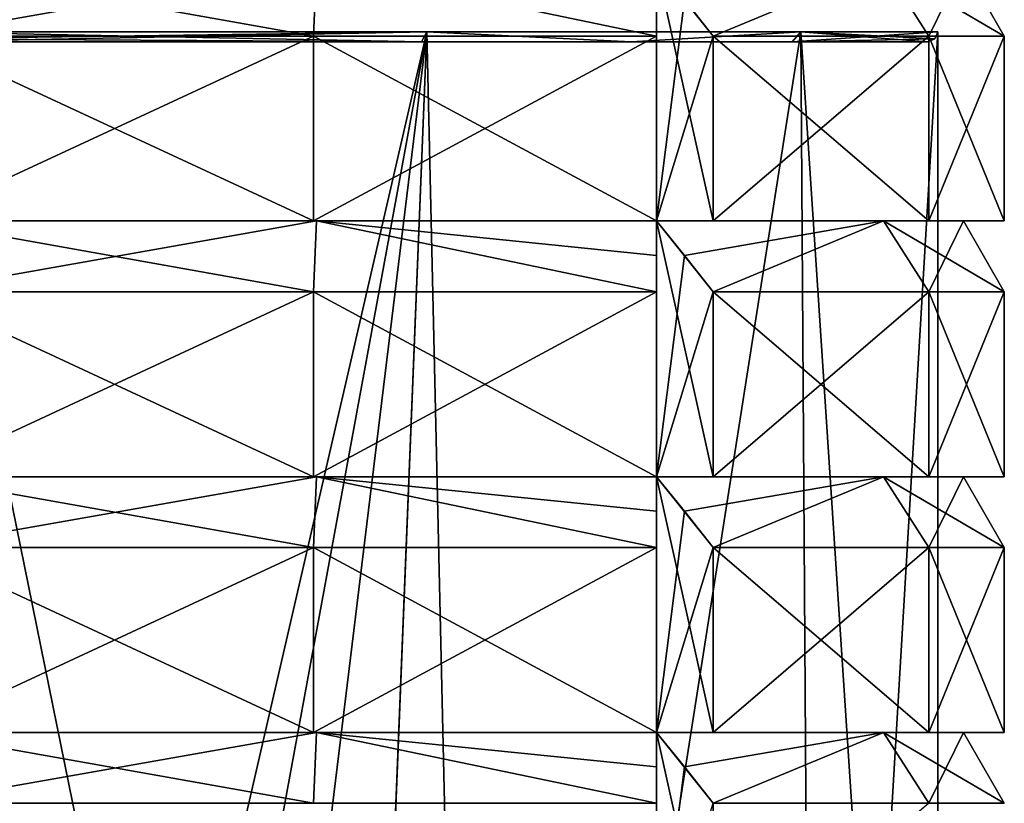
# Model space of a CAD drawing. Header units: millimetres. Extents: x -52 to 107, y -6 to 112.
# Tile 346 of 354: x 54 to 73, y 88 to 104. Entities that reach past the tile are written whole.
import ezdxf

# ---------------------------------------------------------------- set-up
doc = ezdxf.new("R2010")
doc.units = ezdxf.units.MM
doc.header["$LTSCALE"] = 65.185185
for name, color, linetype in [('1115', 7, 'CONTINUOUS'), ('1116', 7, 'CONTINUOUS'), ('1117', 7, 'CONTINUOUS'), ('2326', 7, 'CONTINUOUS'), ('2349', 7, 'CONTINUOUS'), ('2350', 7, 'CONTINUOUS'), ('2351', 7, 'CONTINUOUS'), ('3035', 7, 'CONTINUOUS'), ('3036', 7, 'CONTINUOUS'), ('3037', 7, 'CONTINUOUS'), ('3043', 7, 'CONTINUOUS'), ('3044', 7, 'CONTINUOUS'), ('3045', 7, 'CONTINUOUS'), ('3050', 7, 'CONTINUOUS'), ('3051', 7, 'CONTINUOUS'), ('3052', 7, 'CONTINUOUS'), ('3056', 7, 'CONTINUOUS'), ('3057', 7, 'CONTINUOUS'), ('3058', 7, 'CONTINUOUS'), ('3059', 7, 'CONTINUOUS'), ('3064', 7, 'CONTINUOUS'), ('3065', 7, 'CONTINUOUS'), ('3066', 7, 'CONTINUOUS'), ('3132', 7, 'CONTINUOUS'), ('3133', 7, 'CONTINUOUS'), ('3135', 7, 'CONTINUOUS'), ('3136', 7, 'CONTINUOUS'), ('3139', 7, 'CONTINUOUS'), ('3140', 7, 'CONTINUOUS'), ('3142', 7, 'CONTINUOUS'), ('3143', 7, 'CONTINUOUS'), ('3146', 7, 'CONTINUOUS'), ('3147', 7, 'CONTINUOUS'), ('3149', 7, 'CONTINUOUS'), ('3150', 7, 'CONTINUOUS'), ('3152', 7, 'CONTINUOUS'), ('3153', 7, 'CONTINUOUS'), ('3154', 7, 'CONTINUOUS'), ('3155', 7, 'CONTINUOUS'), ('3158', 7, 'CONTINUOUS'), ('3159', 7, 'CONTINUOUS'), ('3160', 7, 'CONTINUOUS'), ('3161', 7, 'CONTINUOUS'), ('3176', 7, 'CONTINUOUS'), ('3177', 7, 'CONTINUOUS'), ('3178', 7, 'CONTINUOUS'), ('3179', 7, 'CONTINUOUS'), ('3182', 7, 'CONTINUOUS'), ('3183', 7, 'CONTINUOUS'), ('3184', 7, 'CONTINUOUS'), ('3185', 7, 'CONTINUOUS'), ('3242', 7, 'CONTINUOUS'), ('3243', 7, 'CONTINUOUS'), ('469', 7, 'CONTINUOUS'), ('471', 7, 'CONTINUOUS'), ('472', 7, 'CONTINUOUS'), ('518', 7, 'CONTINUOUS'), ('522', 7, 'CONTINUOUS'), ('523', 7, 'CONTINUOUS'), ('524', 7, 'CONTINUOUS'), ('527', 7, 'CONTINUOUS'), ('531', 7, 'CONTINUOUS'), ('532', 7, 'CONTINUOUS'), ('533', 7, 'CONTINUOUS'), ('536', 7, 'CONTINUOUS'), ('540', 7, 'CONTINUOUS'), ('541', 7, 'CONTINUOUS'), ('542', 7, 'CONTINUOUS')]:
    doc.layers.add(name, color=color, linetype=linetype)

msp = doc.modelspace()

# ---------------------------------------------------------------- linework, layer by layer
at = {"layer": '1115', "color": 7, "linetype": 'CONTINUOUS', "true_color": 0xe0f2ff}
for points in [[(52, 104.751, 44.5), (52, 103.365, 45.3), (59.787, 103.365, 43.826), (52, 104.751, 44.5)], [(52, 104.751, 44.5), (59.787, 103.365, 43.826), (59.845, 104.751, 42.94), (52, 104.751, 44.5)], [(59.787, 103.365, 43.826), (66.495, 103.365, 39.607), (59.845, 104.751, 42.94), (59.787, 103.365, 43.826)], [(59.845, 104.751, 42.94), (66.495, 103.365, 39.607), (66.495, 104.077, 39.041), (59.845, 104.751, 42.94)]]:
    msp.add_3dface(points, dxfattribs=at)
at = {"layer": '1116', "color": 7, "linetype": 'CONTINUOUS', "true_color": 0xe0f2ff}
for points in [[(72.5, 104.751, 24), (73.3, 103.366, 24), (73.3, 103.366, -24), (72.5, 104.751, 24)], [(72.5, 104.751, -24), (72.5, 104.751, 24), (73.3, 103.366, -24), (72.5, 104.751, -24)]]:
    msp.add_3dface(points, dxfattribs=at)
at = {"layer": '1117', "color": 7, "linetype": 'CONTINUOUS', "true_color": 0xe0f2ff}
for points in [[(70.939, 104.751, -31.845), (67.606, 103.366, -38.496), (67.041, 104.077, -38.496), (70.939, 104.751, -31.845)], [(71.825, 103.366, -31.787), (67.606, 103.366, -38.496), (70.939, 104.751, -31.845), (71.825, 103.366, -31.787)], [(72.5, 104.751, -24), (71.825, 103.366, -31.787), (70.939, 104.751, -31.845), (72.5, 104.751, -24)], [(72.5, 104.751, -24), (73.3, 103.366, -24), (71.825, 103.366, -31.787), (72.5, 104.751, -24)]]:
    msp.add_3dface(points, dxfattribs=at)
at = {"layer": '2326', "color": 7, "linetype": 'CONTINUOUS', "true_color": 0xa80407}
for points in [[(61.895, 103.251, 41.15), (52, 103.251, 43.8), (61.895, 103.251, -41.15), (61.895, 103.251, 41.15)], [(61.895, 103.251, -41.15), (52, 103.251, 43.8), (52, 103.251, -43.8), (61.895, 103.251, -41.15)], [(66, 103.251, 38.001), (61.895, 103.251, 41.15), (66, 103.251, -38.001), (66, 103.251, 38.001)], [(66, 103.251, -38.001), (61.895, 103.251, 41.15), (61.895, 103.251, -41.15), (66, 103.251, -38.001)], [(69.15, 103.251, 33.896), (66, 103.251, 38.001), (69.15, 103.251, -33.895), (69.15, 103.251, 33.896)], [(69.15, 103.251, -33.895), (66, 103.251, 38.001), (66, 103.251, -38.001), (69.15, 103.251, -33.895)], [(71.8, 103.251, 24), (69.15, 103.251, 33.896), (71.8, 103.251, -24), (71.8, 103.251, 24)], [(71.8, 103.251, -24), (69.15, 103.251, 33.896), (69.15, 103.251, -33.895), (71.8, 103.251, -24)]]:
    msp.add_3dface(points, dxfattribs=at)
at = {"layer": '2349', "color": 7, "linetype": 'CONTINUOUS', "true_color": 0xa80407}
for points in [[(62, 103.451, 41.321), (52, 103.451, 44), (61.895, 103.251, 41.15), (62, 103.451, 41.321)], [(61.895, 103.251, 41.15), (52, 103.451, 44), (52, 103.31, 43.942), (61.895, 103.251, 41.15)], [(62, 103.451, 41.321), (61.895, 103.251, 41.15), (66, 103.251, 38.001), (62, 103.451, 41.321)], [(69.32, 103.451, 34), (62, 103.451, 41.321), (66, 103.251, 38.001), (69.32, 103.451, 34)], [(69.32, 103.451, 34), (66, 103.251, 38.001), (69.15, 103.251, 33.896), (69.32, 103.451, 34)], [(69.32, 103.451, 34), (69.15, 103.251, 33.896), (71.8, 103.251, 24), (69.32, 103.451, 34)], [(72, 103.451, 24), (69.32, 103.451, 34), (71.941, 103.31, 24), (72, 103.451, 24)], [(69.32, 103.451, 34), (71.8, 103.251, 24), (71.941, 103.31, 24), (69.32, 103.451, 34)], [(52, 103.251, 43.8), (61.895, 103.251, 41.15), (52, 103.31, 43.942), (52, 103.251, 43.8)]]:
    msp.add_3dface(points, dxfattribs=at)
at = {"layer": '2350', "color": 7, "linetype": 'CONTINUOUS', "true_color": 0xa80407}
for points in [[(72, 103.451, -24), (72, 103.451, 24), (71.941, 103.31, 24), (72, 103.451, -24)], [(72, 103.451, -24), (71.941, 103.31, 24), (71.941, 103.31, -24), (72, 103.451, -24)], [(71.8, 103.251, 24), (71.8, 103.251, -24), (71.941, 103.31, -24), (71.8, 103.251, 24)], [(71.941, 103.31, 24), (71.8, 103.251, 24), (71.941, 103.31, -24), (71.941, 103.31, 24)]]:
    msp.add_3dface(points, dxfattribs=at)
at = {"layer": '2351', "color": 7, "linetype": 'CONTINUOUS', "true_color": 0xa80407}
for points in [[(52, 103.451, -44), (62, 103.451, -41.32), (52, 103.31, -43.941), (52, 103.451, -44)], [(62, 103.451, -41.32), (61.895, 103.251, -41.15), (52, 103.251, -43.8), (62, 103.451, -41.32)], [(62, 103.451, -41.32), (52, 103.251, -43.8), (52, 103.31, -43.941), (62, 103.451, -41.32)], [(62, 103.451, -41.32), (66, 103.251, -38.001), (61.895, 103.251, -41.15), (62, 103.451, -41.32)], [(62, 103.451, -41.32), (69.32, 103.451, -34), (66, 103.251, -38.001), (62, 103.451, -41.32)], [(69.32, 103.451, -34), (69.15, 103.251, -33.895), (66, 103.251, -38.001), (69.32, 103.451, -34)], [(69.32, 103.451, -34), (72, 103.451, -24), (69.15, 103.251, -33.895), (69.32, 103.451, -34)], [(69.15, 103.251, -33.895), (72, 103.451, -24), (71.941, 103.31, -24), (69.15, 103.251, -33.895)], [(71.8, 103.251, -24), (69.15, 103.251, -33.895), (71.941, 103.31, -24), (71.8, 103.251, -24)]]:
    msp.add_3dface(points, dxfattribs=at)
at = {"layer": '3035', "color": 7, "linetype": 'CONTINUOUS', "true_color": 0xe0f2ff}
for points in [[(59.787, 93.365, 43.826), (52, 93.365, 45.3), (59.787, 89.751, 43.826), (59.787, 93.365, 43.826)], [(52, 93.365, 45.3), (52, 89.751, 45.3), (59.787, 89.751, 43.826), (52, 93.365, 45.3)], [(66.495, 93.365, 39.607), (59.787, 93.365, 43.826), (66.495, 89.751, 39.607), (66.495, 93.365, 39.607)], [(66.495, 89.751, 39.607), (59.787, 93.365, 43.826), (59.787, 89.751, 43.826), (66.495, 89.751, 39.607)]]:
    msp.add_3dface(points, dxfattribs=at)
at = {"layer": '3036', "color": 7, "linetype": 'CONTINUOUS', "true_color": 0xe0f2ff}
for points in [[(59.787, 98.365, 43.826), (52, 98.365, 45.3), (59.787, 94.751, 43.826), (59.787, 98.365, 43.826)], [(52, 98.365, 45.3), (52, 94.751, 45.3), (59.787, 94.751, 43.826), (52, 98.365, 45.3)], [(66.495, 98.365, 39.607), (59.787, 98.365, 43.826), (66.495, 94.751, 39.607), (66.495, 98.365, 39.607)], [(66.495, 94.751, 39.607), (59.787, 98.365, 43.826), (59.787, 94.751, 43.826), (66.495, 94.751, 39.607)]]:
    msp.add_3dface(points, dxfattribs=at)
at = {"layer": '3037', "color": 7, "linetype": 'CONTINUOUS', "true_color": 0xe0f2ff}
for points in [[(59.787, 103.365, 43.826), (52, 103.365, 45.3), (59.787, 99.751, 43.826), (59.787, 103.365, 43.826)], [(52, 103.365, 45.3), (52, 99.751, 45.3), (59.787, 99.751, 43.826), (52, 103.365, 45.3)], [(66.495, 103.365, 39.607), (59.787, 103.365, 43.826), (66.495, 99.751, 39.607), (66.495, 103.365, 39.607)], [(66.495, 99.751, 39.607), (59.787, 103.365, 43.826), (59.787, 99.751, 43.826), (66.495, 99.751, 39.607)]]:
    msp.add_3dface(points, dxfattribs=at)
at = {"layer": '3043', "color": 7, "linetype": 'CONTINUOUS', "true_color": 0xe0f2ff}
for points in [[(71.825, 93.366, 31.787), (67.606, 93.365, 38.496), (71.825, 89.751, 31.787), (71.825, 93.366, 31.787)], [(67.606, 93.365, 38.496), (67.606, 89.751, 38.496), (71.825, 89.751, 31.787), (67.606, 93.365, 38.496)], [(73.3, 93.366, 24), (71.825, 93.366, 31.787), (73.3, 89.751, 24), (73.3, 93.366, 24)], [(73.3, 89.751, 24), (71.825, 93.366, 31.787), (71.825, 89.751, 31.787), (73.3, 89.751, 24)]]:
    msp.add_3dface(points, dxfattribs=at)
at = {"layer": '3044', "color": 7, "linetype": 'CONTINUOUS', "true_color": 0xe0f2ff}
for points in [[(71.825, 98.366, 31.787), (67.606, 98.365, 38.496), (71.825, 94.751, 31.787), (71.825, 98.366, 31.787)], [(67.606, 98.365, 38.496), (67.606, 94.751, 38.496), (71.825, 94.751, 31.787), (67.606, 98.365, 38.496)], [(73.3, 98.366, 24), (71.825, 98.366, 31.787), (73.3, 94.751, 24), (73.3, 98.366, 24)], [(73.3, 94.751, 24), (71.825, 98.366, 31.787), (71.825, 94.751, 31.787), (73.3, 94.751, 24)]]:
    msp.add_3dface(points, dxfattribs=at)
at = {"layer": '3045', "color": 7, "linetype": 'CONTINUOUS', "true_color": 0xe0f2ff}
for points in [[(71.825, 103.366, 31.787), (67.606, 103.365, 38.496), (71.825, 99.751, 31.787), (71.825, 103.366, 31.787)], [(67.606, 103.365, 38.496), (67.606, 99.751, 38.496), (71.825, 99.751, 31.787), (67.606, 103.365, 38.496)], [(73.3, 103.366, 24), (71.825, 103.366, 31.787), (73.3, 99.751, 24), (73.3, 103.366, 24)], [(73.3, 99.751, 24), (71.825, 103.366, 31.787), (71.825, 99.751, 31.787), (73.3, 99.751, 24)]]:
    msp.add_3dface(points, dxfattribs=at)
at = {"layer": '3050', "color": 7, "linetype": 'CONTINUOUS', "true_color": 0xe0f2ff}
for points in [[(73.3, 93.366, -24), (73.3, 93.366, 24), (73.3, 89.751, -24), (73.3, 93.366, -24)], [(73.3, 93.366, 24), (73.3, 89.751, 24), (73.3, 89.751, -24), (73.3, 93.366, 24)]]:
    msp.add_3dface(points, dxfattribs=at)
at = {"layer": '3051', "color": 7, "linetype": 'CONTINUOUS', "true_color": 0xe0f2ff}
for points in [[(73.3, 98.366, -24), (73.3, 98.366, 24), (73.3, 94.751, -24), (73.3, 98.366, -24)], [(73.3, 98.366, 24), (73.3, 94.751, 24), (73.3, 94.751, -24), (73.3, 98.366, 24)]]:
    msp.add_3dface(points, dxfattribs=at)
at = {"layer": '3052', "color": 7, "linetype": 'CONTINUOUS', "true_color": 0xe0f2ff}
for points in [[(73.3, 103.366, -24), (73.3, 103.366, 24), (73.3, 99.751, -24), (73.3, 103.366, -24)], [(73.3, 103.366, 24), (73.3, 99.751, 24), (73.3, 99.751, -24), (73.3, 103.366, 24)]]:
    msp.add_3dface(points, dxfattribs=at)
at = {"layer": '3056', "color": 7, "linetype": 'CONTINUOUS', "true_color": 0xe0f2ff}
msp.add_3dface([(67.606, 88.366, -38.496), (71.825, 88.366, -31.787), (67.606, 84.751, -38.496), (67.606, 88.366, -38.496)], dxfattribs=at)
at = {"layer": '3057', "color": 7, "linetype": 'CONTINUOUS', "true_color": 0xe0f2ff}
for points in [[(67.606, 93.366, -38.496), (71.825, 93.366, -31.787), (67.606, 89.751, -38.496), (67.606, 93.366, -38.496)], [(67.606, 89.751, -38.496), (71.825, 93.366, -31.787), (71.825, 89.751, -31.787), (67.606, 89.751, -38.496)], [(71.825, 93.366, -31.787), (73.3, 93.366, -24), (71.825, 89.751, -31.787), (71.825, 93.366, -31.787)], [(73.3, 93.366, -24), (73.3, 89.751, -24), (71.825, 89.751, -31.787), (73.3, 93.366, -24)]]:
    msp.add_3dface(points, dxfattribs=at)
at = {"layer": '3058', "color": 7, "linetype": 'CONTINUOUS', "true_color": 0xe0f2ff}
for points in [[(67.606, 98.366, -38.496), (71.825, 98.366, -31.787), (67.606, 94.751, -38.496), (67.606, 98.366, -38.496)], [(67.606, 94.751, -38.496), (71.825, 98.366, -31.787), (71.825, 94.751, -31.787), (67.606, 94.751, -38.496)], [(71.825, 98.366, -31.787), (73.3, 98.366, -24), (71.825, 94.751, -31.787), (71.825, 98.366, -31.787)], [(73.3, 98.366, -24), (73.3, 94.751, -24), (71.825, 94.751, -31.787), (73.3, 98.366, -24)]]:
    msp.add_3dface(points, dxfattribs=at)
at = {"layer": '3059', "color": 7, "linetype": 'CONTINUOUS', "true_color": 0xe0f2ff}
for points in [[(67.606, 103.366, -38.496), (71.825, 103.366, -31.787), (67.606, 99.751, -38.496), (67.606, 103.366, -38.496)], [(67.606, 99.751, -38.496), (71.825, 103.366, -31.787), (71.825, 99.751, -31.787), (67.606, 99.751, -38.496)], [(71.825, 103.366, -31.787), (73.3, 103.366, -24), (71.825, 99.751, -31.787), (71.825, 103.366, -31.787)], [(73.3, 103.366, -24), (73.3, 99.751, -24), (71.825, 99.751, -31.787), (73.3, 103.366, -24)]]:
    msp.add_3dface(points, dxfattribs=at)
at = {"layer": '3064', "color": 7, "linetype": 'CONTINUOUS', "true_color": 0xe0f2ff}
for points in [[(59.787, 89.751, -43.825), (52, 89.751, -45.3), (59.787, 93.366, -43.825), (59.787, 89.751, -43.825)], [(52, 89.751, -45.3), (52, 93.366, -45.3), (59.787, 93.366, -43.825), (52, 89.751, -45.3)], [(66.495, 89.751, -39.606), (59.787, 89.751, -43.825), (66.495, 93.366, -39.606), (66.495, 89.751, -39.606)], [(66.495, 93.366, -39.606), (59.787, 89.751, -43.825), (59.787, 93.366, -43.825), (66.495, 93.366, -39.606)]]:
    msp.add_3dface(points, dxfattribs=at)
at = {"layer": '3065', "color": 7, "linetype": 'CONTINUOUS', "true_color": 0xe0f2ff}
for points in [[(59.787, 94.751, -43.825), (52, 94.751, -45.3), (59.787, 98.366, -43.825), (59.787, 94.751, -43.825)], [(52, 94.751, -45.3), (52, 98.366, -45.3), (59.787, 98.366, -43.825), (52, 94.751, -45.3)], [(66.495, 94.751, -39.606), (59.787, 94.751, -43.825), (66.495, 98.366, -39.606), (66.495, 94.751, -39.606)], [(66.495, 98.366, -39.606), (59.787, 94.751, -43.825), (59.787, 98.366, -43.825), (66.495, 98.366, -39.606)]]:
    msp.add_3dface(points, dxfattribs=at)
at = {"layer": '3066', "color": 7, "linetype": 'CONTINUOUS', "true_color": 0xe0f2ff}
for points in [[(59.787, 99.751, -43.825), (52, 99.751, -45.3), (59.787, 103.366, -43.825), (59.787, 99.751, -43.825)], [(52, 99.751, -45.3), (52, 103.366, -45.3), (59.787, 103.366, -43.825), (52, 99.751, -45.3)], [(66.495, 99.751, -39.606), (59.787, 99.751, -43.825), (66.495, 103.366, -39.606), (66.495, 99.751, -39.606)], [(66.495, 103.366, -39.606), (59.787, 99.751, -43.825), (59.787, 103.366, -43.825), (66.495, 103.366, -39.606)]]:
    msp.add_3dface(points, dxfattribs=at)
at = {"layer": '3132', "color": 7, "linetype": 'CONTINUOUS', "true_color": 0xe0f2ff}
for points in [[(70.939, 89.751, -31.845), (66.495, 89.751, -38.496), (71.825, 89.751, -31.787), (70.939, 89.751, -31.845)], [(66.495, 89.751, -38.496), (67.606, 89.751, -38.496), (71.825, 89.751, -31.787), (66.495, 89.751, -38.496)], [(67.606, 89.751, 38.496), (66.495, 89.751, 38.496), (70.939, 89.751, 31.845), (67.606, 89.751, 38.496)], [(71.825, 89.751, 31.787), (67.606, 89.751, 38.496), (70.939, 89.751, 31.845), (71.825, 89.751, 31.787)], [(72.5, 89.751, 24), (71.825, 89.751, 31.787), (70.939, 89.751, 31.845), (72.5, 89.751, 24)], [(72.5, 89.751, -24), (70.939, 89.751, -31.845), (73.3, 89.751, -24), (72.5, 89.751, -24)], [(73.3, 89.751, -24), (70.939, 89.751, -31.845), (71.825, 89.751, -31.787), (73.3, 89.751, -24)], [(72.5, 89.751, 24), (73.3, 89.751, 24), (71.825, 89.751, 31.787), (72.5, 89.751, 24)], [(72.5, 89.751, 24), (72.5, 89.751, -24), (73.3, 89.751, 24), (72.5, 89.751, 24)], [(73.3, 89.751, 24), (72.5, 89.751, -24), (73.3, 89.751, -24), (73.3, 89.751, 24)]]:
    msp.add_3dface(points, dxfattribs=at)
at = {"layer": '3133', "color": 7, "linetype": 'CONTINUOUS', "true_color": 0xe0f2ff}
for points in [[(52, 89.751, 44.5), (59.845, 89.751, 42.94), (52, 89.751, 45.3), (52, 89.751, 44.5)], [(52, 89.751, 45.3), (59.845, 89.751, 42.94), (59.787, 89.751, 43.826), (52, 89.751, 45.3)], [(59.845, 89.751, 42.94), (66.495, 89.751, 38.496), (59.787, 89.751, 43.826), (59.845, 89.751, 42.94)], [(66.495, 89.751, 38.496), (66.495, 89.751, 39.607), (59.787, 89.751, 43.826), (66.495, 89.751, 38.496)]]:
    msp.add_3dface(points, dxfattribs=at)
at = {"layer": '3135', "color": 7, "linetype": 'CONTINUOUS', "true_color": 0xe0f2ff}
for points in [[(70.939, 89.751, 31.845), (66.495, 89.751, 38.496), (67.041, 89.077, 38.496), (70.939, 89.751, 31.845)], [(67.606, 88.365, 38.496), (70.939, 89.751, 31.845), (67.041, 89.077, 38.496), (67.606, 88.365, 38.496)], [(67.606, 88.365, 38.496), (71.825, 88.366, 31.787), (70.939, 89.751, 31.845), (67.606, 88.365, 38.496)], [(73.3, 88.366, 24), (72.5, 89.751, 24), (70.939, 89.751, 31.845), (73.3, 88.366, 24)], [(71.825, 88.366, 31.787), (73.3, 88.366, 24), (70.939, 89.751, 31.845), (71.825, 88.366, 31.787)]]:
    msp.add_3dface(points, dxfattribs=at)
at = {"layer": '3136', "color": 7, "linetype": 'CONTINUOUS', "true_color": 0xe0f2ff}
for points in [[(52, 89.751, -44.5), (59.845, 89.751, -42.939), (52, 88.366, -45.3), (52, 89.751, -44.5)], [(52, 88.366, -45.3), (59.845, 89.751, -42.939), (59.787, 88.366, -43.825), (52, 88.366, -45.3)], [(59.845, 89.751, -42.939), (66.495, 88.366, -39.606), (59.787, 88.366, -43.825), (59.845, 89.751, -42.939)], [(59.845, 89.751, -42.939), (66.495, 89.751, -38.496), (66.495, 89.077, -39.041), (59.845, 89.751, -42.939)], [(66.495, 88.366, -39.606), (59.845, 89.751, -42.939), (66.495, 89.077, -39.041), (66.495, 88.366, -39.606)]]:
    msp.add_3dface(points, dxfattribs=at)
at = {"layer": '3139', "color": 7, "linetype": 'CONTINUOUS', "true_color": 0xe0f2ff}
for points in [[(70.939, 94.751, -31.845), (66.495, 94.751, -38.496), (71.825, 94.751, -31.787), (70.939, 94.751, -31.845)], [(66.495, 94.751, -38.496), (67.606, 94.751, -38.496), (71.825, 94.751, -31.787), (66.495, 94.751, -38.496)], [(67.606, 94.751, 38.496), (66.495, 94.751, 38.496), (70.939, 94.751, 31.845), (67.606, 94.751, 38.496)], [(71.825, 94.751, 31.787), (67.606, 94.751, 38.496), (70.939, 94.751, 31.845), (71.825, 94.751, 31.787)], [(72.5, 94.751, 24), (71.825, 94.751, 31.787), (70.939, 94.751, 31.845), (72.5, 94.751, 24)], [(72.5, 94.751, -24), (70.939, 94.751, -31.845), (73.3, 94.751, -24), (72.5, 94.751, -24)], [(73.3, 94.751, -24), (70.939, 94.751, -31.845), (71.825, 94.751, -31.787), (73.3, 94.751, -24)], [(72.5, 94.751, 24), (73.3, 94.751, 24), (71.825, 94.751, 31.787), (72.5, 94.751, 24)], [(72.5, 94.751, 24), (72.5, 94.751, -24), (73.3, 94.751, 24), (72.5, 94.751, 24)], [(73.3, 94.751, 24), (72.5, 94.751, -24), (73.3, 94.751, -24), (73.3, 94.751, 24)]]:
    msp.add_3dface(points, dxfattribs=at)
at = {"layer": '3140', "color": 7, "linetype": 'CONTINUOUS', "true_color": 0xe0f2ff}
for points in [[(52, 94.751, 44.5), (59.845, 94.751, 42.94), (52, 94.751, 45.3), (52, 94.751, 44.5)], [(52, 94.751, 45.3), (59.845, 94.751, 42.94), (59.787, 94.751, 43.826), (52, 94.751, 45.3)], [(59.845, 94.751, 42.94), (66.495, 94.751, 38.496), (59.787, 94.751, 43.826), (59.845, 94.751, 42.94)], [(66.495, 94.751, 38.496), (66.495, 94.751, 39.607), (59.787, 94.751, 43.826), (66.495, 94.751, 38.496)]]:
    msp.add_3dface(points, dxfattribs=at)
at = {"layer": '3142', "color": 7, "linetype": 'CONTINUOUS', "true_color": 0xe0f2ff}
for points in [[(70.939, 94.751, 31.845), (66.495, 94.751, 38.496), (67.041, 94.077, 38.496), (70.939, 94.751, 31.845)], [(67.606, 93.365, 38.496), (70.939, 94.751, 31.845), (67.041, 94.077, 38.496), (67.606, 93.365, 38.496)], [(67.606, 93.365, 38.496), (71.825, 93.366, 31.787), (70.939, 94.751, 31.845), (67.606, 93.365, 38.496)], [(73.3, 93.366, 24), (72.5, 94.751, 24), (70.939, 94.751, 31.845), (73.3, 93.366, 24)], [(71.825, 93.366, 31.787), (73.3, 93.366, 24), (70.939, 94.751, 31.845), (71.825, 93.366, 31.787)]]:
    msp.add_3dface(points, dxfattribs=at)
at = {"layer": '3143', "color": 7, "linetype": 'CONTINUOUS', "true_color": 0xe0f2ff}
for points in [[(52, 94.751, -44.5), (59.845, 94.751, -42.939), (52, 93.366, -45.3), (52, 94.751, -44.5)], [(52, 93.366, -45.3), (59.845, 94.751, -42.939), (59.787, 93.366, -43.825), (52, 93.366, -45.3)], [(59.845, 94.751, -42.939), (66.495, 93.366, -39.606), (59.787, 93.366, -43.825), (59.845, 94.751, -42.939)], [(59.845, 94.751, -42.939), (66.495, 94.751, -38.496), (66.495, 94.077, -39.041), (59.845, 94.751, -42.939)], [(66.495, 93.366, -39.606), (59.845, 94.751, -42.939), (66.495, 94.077, -39.041), (66.495, 93.366, -39.606)]]:
    msp.add_3dface(points, dxfattribs=at)
at = {"layer": '3146', "color": 7, "linetype": 'CONTINUOUS', "true_color": 0xe0f2ff}
for points in [[(70.939, 99.751, -31.845), (66.495, 99.751, -38.496), (71.825, 99.751, -31.787), (70.939, 99.751, -31.845)], [(66.495, 99.751, -38.496), (67.606, 99.751, -38.496), (71.825, 99.751, -31.787), (66.495, 99.751, -38.496)], [(67.606, 99.751, 38.496), (66.495, 99.751, 38.496), (70.939, 99.751, 31.845), (67.606, 99.751, 38.496)], [(71.825, 99.751, 31.787), (67.606, 99.751, 38.496), (70.939, 99.751, 31.845), (71.825, 99.751, 31.787)], [(72.5, 99.751, 24), (71.825, 99.751, 31.787), (70.939, 99.751, 31.845), (72.5, 99.751, 24)], [(72.5, 99.751, -24), (70.939, 99.751, -31.845), (73.3, 99.751, -24), (72.5, 99.751, -24)], [(73.3, 99.751, -24), (70.939, 99.751, -31.845), (71.825, 99.751, -31.787), (73.3, 99.751, -24)], [(72.5, 99.751, 24), (73.3, 99.751, 24), (71.825, 99.751, 31.787), (72.5, 99.751, 24)], [(72.5, 99.751, 24), (72.5, 99.751, -24), (73.3, 99.751, 24), (72.5, 99.751, 24)], [(73.3, 99.751, 24), (72.5, 99.751, -24), (73.3, 99.751, -24), (73.3, 99.751, 24)]]:
    msp.add_3dface(points, dxfattribs=at)
at = {"layer": '3147', "color": 7, "linetype": 'CONTINUOUS', "true_color": 0xe0f2ff}
for points in [[(52, 99.751, 44.5), (59.845, 99.751, 42.94), (52, 99.751, 45.3), (52, 99.751, 44.5)], [(52, 99.751, 45.3), (59.845, 99.751, 42.94), (59.787, 99.751, 43.826), (52, 99.751, 45.3)], [(59.845, 99.751, 42.94), (66.495, 99.751, 38.496), (59.787, 99.751, 43.826), (59.845, 99.751, 42.94)], [(66.495, 99.751, 38.496), (66.495, 99.751, 39.607), (59.787, 99.751, 43.826), (66.495, 99.751, 38.496)]]:
    msp.add_3dface(points, dxfattribs=at)
at = {"layer": '3149', "color": 7, "linetype": 'CONTINUOUS', "true_color": 0xe0f2ff}
for points in [[(70.939, 99.751, 31.845), (66.495, 99.751, 38.496), (67.041, 99.077, 38.496), (70.939, 99.751, 31.845)], [(67.606, 98.365, 38.496), (70.939, 99.751, 31.845), (67.041, 99.077, 38.496), (67.606, 98.365, 38.496)], [(67.606, 98.365, 38.496), (71.825, 98.366, 31.787), (70.939, 99.751, 31.845), (67.606, 98.365, 38.496)], [(73.3, 98.366, 24), (72.5, 99.751, 24), (70.939, 99.751, 31.845), (73.3, 98.366, 24)], [(71.825, 98.366, 31.787), (73.3, 98.366, 24), (70.939, 99.751, 31.845), (71.825, 98.366, 31.787)]]:
    msp.add_3dface(points, dxfattribs=at)
at = {"layer": '3150', "color": 7, "linetype": 'CONTINUOUS', "true_color": 0xe0f2ff}
for points in [[(52, 99.751, -44.5), (59.845, 99.751, -42.939), (52, 98.366, -45.3), (52, 99.751, -44.5)], [(52, 98.366, -45.3), (59.845, 99.751, -42.939), (59.787, 98.366, -43.825), (52, 98.366, -45.3)], [(59.845, 99.751, -42.939), (66.495, 98.366, -39.606), (59.787, 98.366, -43.825), (59.845, 99.751, -42.939)], [(59.845, 99.751, -42.939), (66.495, 99.751, -38.496), (66.495, 99.077, -39.041), (59.845, 99.751, -42.939)], [(66.495, 98.366, -39.606), (59.845, 99.751, -42.939), (66.495, 99.077, -39.041), (66.495, 98.366, -39.606)]]:
    msp.add_3dface(points, dxfattribs=at)
at = {"layer": '3152', "color": 7, "linetype": 'CONTINUOUS', "true_color": 0xe0f2ff}
for points in [[(66.495, 89.751, -38.496), (66.496, 84.751, -38.496), (66.495, 89.077, -39.041), (66.495, 89.751, -38.496)], [(66.496, 84.751, -38.496), (66.495, 88.366, -39.606), (66.495, 89.077, -39.041), (66.496, 84.751, -38.496)]]:
    msp.add_3dface(points, dxfattribs=at)
at = {"layer": '3153', "color": 7, "linetype": 'CONTINUOUS', "true_color": 0xe0f2ff}
for points in [[(66.495, 94.751, -38.496), (66.495, 89.751, -38.496), (66.495, 94.077, -39.041), (66.495, 94.751, -38.496)], [(66.495, 89.751, -38.496), (66.495, 93.366, -39.606), (66.495, 94.077, -39.041), (66.495, 89.751, -38.496)], [(66.495, 89.751, -38.496), (66.495, 89.751, -39.606), (66.495, 93.366, -39.606), (66.495, 89.751, -38.496)]]:
    msp.add_3dface(points, dxfattribs=at)
at = {"layer": '3154', "color": 7, "linetype": 'CONTINUOUS', "true_color": 0xe0f2ff}
for points in [[(66.495, 99.751, -38.496), (66.495, 94.751, -38.496), (66.495, 99.077, -39.041), (66.495, 99.751, -38.496)], [(66.495, 94.751, -38.496), (66.495, 98.366, -39.606), (66.495, 99.077, -39.041), (66.495, 94.751, -38.496)], [(66.495, 94.751, -38.496), (66.495, 94.751, -39.606), (66.495, 98.366, -39.606), (66.495, 94.751, -38.496)]]:
    msp.add_3dface(points, dxfattribs=at)
at = {"layer": '3155', "color": 7, "linetype": 'CONTINUOUS', "true_color": 0xe0f2ff}
for points in [[(66.495, 104.751, -38.496), (66.495, 99.751, -38.496), (66.495, 104.077, -39.041), (66.495, 104.751, -38.496)], [(66.495, 99.751, -38.496), (66.495, 103.366, -39.606), (66.495, 104.077, -39.041), (66.495, 99.751, -38.496)], [(66.495, 99.751, -38.496), (66.495, 99.751, -39.606), (66.495, 103.366, -39.606), (66.495, 99.751, -38.496)]]:
    msp.add_3dface(points, dxfattribs=at)
at = {"layer": '3158', "color": 7, "linetype": 'CONTINUOUS', "true_color": 0xe0f2ff}
for points in [[(66.496, 84.751, -38.496), (66.495, 89.751, -38.496), (67.606, 84.751, -38.496), (66.496, 84.751, -38.496)], [(67.606, 88.366, -38.496), (66.495, 89.751, -38.496), (67.041, 89.077, -38.496), (67.606, 88.366, -38.496)], [(66.495, 89.751, -38.496), (67.606, 88.366, -38.496), (67.606, 84.751, -38.496), (66.495, 89.751, -38.496)]]:
    msp.add_3dface(points, dxfattribs=at)
at = {"layer": '3159', "color": 7, "linetype": 'CONTINUOUS', "true_color": 0xe0f2ff}
for points in [[(66.495, 89.751, -38.496), (66.495, 94.751, -38.496), (67.606, 89.751, -38.496), (66.495, 89.751, -38.496)], [(67.606, 93.366, -38.496), (66.495, 94.751, -38.496), (67.041, 94.077, -38.496), (67.606, 93.366, -38.496)], [(66.495, 94.751, -38.496), (67.606, 93.366, -38.496), (67.606, 89.751, -38.496), (66.495, 94.751, -38.496)]]:
    msp.add_3dface(points, dxfattribs=at)
at = {"layer": '3160', "color": 7, "linetype": 'CONTINUOUS', "true_color": 0xe0f2ff}
for points in [[(66.495, 94.751, -38.496), (66.495, 99.751, -38.496), (67.606, 94.751, -38.496), (66.495, 94.751, -38.496)], [(67.606, 98.366, -38.496), (66.495, 99.751, -38.496), (67.041, 99.077, -38.496), (67.606, 98.366, -38.496)], [(66.495, 99.751, -38.496), (67.606, 98.366, -38.496), (67.606, 94.751, -38.496), (66.495, 99.751, -38.496)]]:
    msp.add_3dface(points, dxfattribs=at)
at = {"layer": '3161', "color": 7, "linetype": 'CONTINUOUS', "true_color": 0xe0f2ff}
for points in [[(66.495, 99.751, -38.496), (66.495, 104.751, -38.496), (67.606, 99.751, -38.496), (66.495, 99.751, -38.496)], [(67.606, 103.366, -38.496), (66.495, 104.751, -38.496), (67.041, 104.077, -38.496), (67.606, 103.366, -38.496)], [(66.495, 104.751, -38.496), (67.606, 103.366, -38.496), (67.606, 99.751, -38.496), (66.495, 104.751, -38.496)]]:
    msp.add_3dface(points, dxfattribs=at)
at = {"layer": '3176', "color": 7, "linetype": 'CONTINUOUS', "true_color": 0xe0f2ff}
for points in [[(66.495, 89.751, 38.496), (66.496, 84.751, 38.496), (67.041, 89.077, 38.496), (66.495, 89.751, 38.496)], [(66.496, 84.751, 38.496), (67.606, 88.365, 38.496), (67.041, 89.077, 38.496), (66.496, 84.751, 38.496)]]:
    msp.add_3dface(points, dxfattribs=at)
at = {"layer": '3177', "color": 7, "linetype": 'CONTINUOUS', "true_color": 0xe0f2ff}
for points in [[(66.495, 94.751, 38.496), (66.495, 89.751, 38.496), (67.041, 94.077, 38.496), (66.495, 94.751, 38.496)], [(66.495, 89.751, 38.496), (67.606, 93.365, 38.496), (67.041, 94.077, 38.496), (66.495, 89.751, 38.496)], [(66.495, 89.751, 38.496), (67.606, 89.751, 38.496), (67.606, 93.365, 38.496), (66.495, 89.751, 38.496)]]:
    msp.add_3dface(points, dxfattribs=at)
at = {"layer": '3178', "color": 7, "linetype": 'CONTINUOUS', "true_color": 0xe0f2ff}
for points in [[(66.495, 99.751, 38.496), (66.495, 94.751, 38.496), (67.041, 99.077, 38.496), (66.495, 99.751, 38.496)], [(66.495, 94.751, 38.496), (67.606, 98.365, 38.496), (67.041, 99.077, 38.496), (66.495, 94.751, 38.496)], [(66.495, 94.751, 38.496), (67.606, 94.751, 38.496), (67.606, 98.365, 38.496), (66.495, 94.751, 38.496)]]:
    msp.add_3dface(points, dxfattribs=at)
at = {"layer": '3179', "color": 7, "linetype": 'CONTINUOUS', "true_color": 0xe0f2ff}
for points in [[(66.495, 104.751, 38.496), (66.495, 99.751, 38.496), (67.041, 104.077, 38.496), (66.495, 104.751, 38.496)], [(66.495, 99.751, 38.496), (67.606, 103.365, 38.496), (67.041, 104.077, 38.496), (66.495, 99.751, 38.496)], [(66.495, 99.751, 38.496), (67.606, 99.751, 38.496), (67.606, 103.365, 38.496), (66.495, 99.751, 38.496)]]:
    msp.add_3dface(points, dxfattribs=at)
at = {"layer": '3182', "color": 7, "linetype": 'CONTINUOUS', "true_color": 0xe0f2ff}
for points in [[(66.496, 84.751, 38.496), (66.495, 89.751, 38.496), (66.496, 84.751, 39.607), (66.496, 84.751, 38.496)], [(66.495, 88.365, 39.607), (66.495, 89.751, 38.496), (66.495, 89.077, 39.041), (66.495, 88.365, 39.607)], [(66.495, 89.751, 38.496), (66.495, 88.365, 39.607), (66.496, 84.751, 39.607), (66.495, 89.751, 38.496)]]:
    msp.add_3dface(points, dxfattribs=at)
at = {"layer": '3183', "color": 7, "linetype": 'CONTINUOUS', "true_color": 0xe0f2ff}
for points in [[(66.495, 89.751, 38.496), (66.495, 94.751, 38.496), (66.495, 89.751, 39.607), (66.495, 89.751, 38.496)], [(66.495, 93.365, 39.607), (66.495, 94.751, 38.496), (66.495, 94.077, 39.041), (66.495, 93.365, 39.607)], [(66.495, 94.751, 38.496), (66.495, 93.365, 39.607), (66.495, 89.751, 39.607), (66.495, 94.751, 38.496)]]:
    msp.add_3dface(points, dxfattribs=at)
at = {"layer": '3184', "color": 7, "linetype": 'CONTINUOUS', "true_color": 0xe0f2ff}
for points in [[(66.495, 94.751, 38.496), (66.495, 99.751, 38.496), (66.495, 94.751, 39.607), (66.495, 94.751, 38.496)], [(66.495, 98.365, 39.607), (66.495, 99.751, 38.496), (66.495, 99.077, 39.041), (66.495, 98.365, 39.607)], [(66.495, 99.751, 38.496), (66.495, 98.365, 39.607), (66.495, 94.751, 39.607), (66.495, 99.751, 38.496)]]:
    msp.add_3dface(points, dxfattribs=at)
at = {"layer": '3185', "color": 7, "linetype": 'CONTINUOUS', "true_color": 0xe0f2ff}
for points in [[(66.495, 99.751, 38.496), (66.495, 104.751, 38.496), (66.495, 99.751, 39.607), (66.495, 99.751, 38.496)], [(66.495, 103.365, 39.607), (66.495, 104.751, 38.496), (66.495, 104.077, 39.041), (66.495, 103.365, 39.607)], [(66.495, 104.751, 38.496), (66.495, 103.365, 39.607), (66.495, 99.751, 39.607), (66.495, 104.751, 38.496)]]:
    msp.add_3dface(points, dxfattribs=at)
at = {"layer": '3242', "color": 7, "linetype": 'CONTINUOUS', "true_color": 0xe0f2ff}
for points in [[(67.041, 104.077, 38.496), (67.606, 103.365, 38.496), (70.939, 104.751, 31.845), (67.041, 104.077, 38.496)], [(67.606, 103.365, 38.496), (71.825, 103.366, 31.787), (70.939, 104.751, 31.845), (67.606, 103.365, 38.496)], [(73.3, 103.366, 24), (72.5, 104.751, 24), (70.939, 104.751, 31.845), (73.3, 103.366, 24)], [(71.825, 103.366, 31.787), (73.3, 103.366, 24), (70.939, 104.751, 31.845), (71.825, 103.366, 31.787)]]:
    msp.add_3dface(points, dxfattribs=at)
at = {"layer": '3243', "color": 7, "linetype": 'CONTINUOUS', "true_color": 0xe0f2ff}
for points in [[(52, 104.751, -44.5), (59.845, 104.751, -42.939), (52, 103.366, -45.3), (52, 104.751, -44.5)], [(52, 103.366, -45.3), (59.845, 104.751, -42.939), (59.787, 103.366, -43.825), (52, 103.366, -45.3)], [(59.845, 104.751, -42.939), (66.495, 103.366, -39.606), (59.787, 103.366, -43.825), (59.845, 104.751, -42.939)], [(66.495, 103.366, -39.606), (59.845, 104.751, -42.939), (66.495, 104.077, -39.041), (66.495, 103.366, -39.606)]]:
    msp.add_3dface(points, dxfattribs=at)
at = {"layer": '469', "color": 7, "linetype": 'CONTINUOUS', "true_color": 0xe0f2ff}
for points in [[(72, 103.451, 24), (72, 103.451, -24), (72, 62.751, 24), (72, 103.451, 24)], [(72, 62.751, 24), (72, 103.451, -24), (72, 62.751, -24), (72, 62.751, 24)]]:
    msp.add_3dface(points, dxfattribs=at)
at = {"layer": '471', "color": 7, "linetype": 'CONTINUOUS', "true_color": 0xe0f2ff}
for points in [[(52, 60.164, 44), (52, 103.451, 44), (62, 103.451, 41.321), (52, 60.164, 44)], [(52, 60.164, 44), (62, 103.451, 41.321), (54.086, 60.46, 43.891), (52, 60.164, 44)], [(54.086, 60.46, 43.891), (62, 103.451, 41.321), (56.861, 61.337, 43.4), (54.086, 60.46, 43.891)], [(56.861, 61.337, 43.4), (62, 103.451, 41.321), (60.35, 62.399, 42.174), (56.861, 61.337, 43.4)], [(60.35, 62.399, 42.174), (62, 103.451, 41.321), (62.935, 62.751, 40.746), (60.35, 62.399, 42.174)], [(62, 103.451, 41.321), (69.32, 103.451, 34), (62.935, 62.751, 40.746), (62, 103.451, 41.321)], [(62.935, 62.751, 40.746), (69.32, 103.451, 34), (69.588, 62.751, 33.521), (62.935, 62.751, 40.746)], [(69.32, 103.451, 34), (72, 103.451, 24), (69.588, 62.751, 33.521), (69.32, 103.451, 34)], [(72, 103.451, 24), (72, 62.751, 24), (69.588, 62.751, 33.521), (72, 103.451, 24)]]:
    msp.add_3dface(points, dxfattribs=at)
at = {"layer": '472', "color": 7, "linetype": 'CONTINUOUS', "true_color": 0xe0f2ff}
for points in [[(52, 103.451, -44), (52, 60.165, -44), (54.076, 60.458, -43.892), (52, 103.451, -44)], [(62, 103.451, -41.32), (52, 103.451, -44), (60.357, 62.401, -42.17), (62, 103.451, -41.32)], [(60.357, 62.401, -42.17), (52, 103.451, -44), (56.869, 61.34, -43.398), (60.357, 62.401, -42.17)], [(56.869, 61.34, -43.398), (52, 103.451, -44), (54.076, 60.458, -43.892), (56.869, 61.34, -43.398)], [(62.935, 62.751, -40.746), (62, 103.451, -41.32), (60.357, 62.401, -42.17), (62.935, 62.751, -40.746)], [(69.32, 103.451, -34), (62, 103.451, -41.32), (62.935, 62.751, -40.746), (69.32, 103.451, -34)], [(69.588, 62.751, -33.521), (69.32, 103.451, -34), (62.935, 62.751, -40.746), (69.588, 62.751, -33.521)], [(72, 62.751, -24), (72, 103.451, -24), (69.32, 103.451, -34), (72, 62.751, -24)], [(72, 62.751, -24), (69.32, 103.451, -34), (69.588, 62.751, -33.521), (72, 62.751, -24)]]:
    msp.add_3dface(points, dxfattribs=at)
at = {"layer": '518', "color": 7, "linetype": 'CONTINUOUS', "true_color": 0xe0f2ff}
for points in [[(52, 89.751, -45.3), (59.787, 89.751, -43.825), (52, 89.751, -44.5), (52, 89.751, -45.3)], [(52, 89.751, -44.5), (59.787, 89.751, -43.825), (59.845, 89.751, -42.939), (52, 89.751, -44.5)], [(59.787, 89.751, -43.825), (66.495, 89.751, -39.606), (59.845, 89.751, -42.939), (59.787, 89.751, -43.825)], [(59.845, 89.751, -42.939), (66.495, 89.751, -39.606), (66.495, 89.751, -38.496), (59.845, 89.751, -42.939)]]:
    msp.add_3dface(points, dxfattribs=at)
at = {"layer": '522', "color": 7, "linetype": 'CONTINUOUS', "true_color": 0xe0f2ff}
for points in [[(52, 89.751, 44.5), (52, 88.365, 45.3), (59.787, 88.365, 43.826), (52, 89.751, 44.5)], [(52, 89.751, 44.5), (59.787, 88.365, 43.826), (59.845, 89.751, 42.94), (52, 89.751, 44.5)], [(59.787, 88.365, 43.826), (66.495, 88.365, 39.607), (59.845, 89.751, 42.94), (59.787, 88.365, 43.826)], [(59.845, 89.751, 42.94), (66.495, 88.365, 39.607), (66.495, 89.077, 39.041), (59.845, 89.751, 42.94)], [(66.495, 89.751, 38.496), (59.845, 89.751, 42.94), (66.495, 89.077, 39.041), (66.495, 89.751, 38.496)]]:
    msp.add_3dface(points, dxfattribs=at)
at = {"layer": '523', "color": 7, "linetype": 'CONTINUOUS', "true_color": 0xe0f2ff}
for points in [[(72.5, 89.751, 24), (73.3, 88.366, 24), (73.3, 88.366, -24), (72.5, 89.751, 24)], [(72.5, 89.751, -24), (72.5, 89.751, 24), (73.3, 88.366, -24), (72.5, 89.751, -24)]]:
    msp.add_3dface(points, dxfattribs=at)
at = {"layer": '524', "color": 7, "linetype": 'CONTINUOUS', "true_color": 0xe0f2ff}
for points in [[(66.495, 89.751, -38.496), (70.939, 89.751, -31.845), (67.041, 89.077, -38.496), (66.495, 89.751, -38.496)], [(70.939, 89.751, -31.845), (67.606, 88.366, -38.496), (67.041, 89.077, -38.496), (70.939, 89.751, -31.845)], [(71.825, 88.366, -31.787), (67.606, 88.366, -38.496), (70.939, 89.751, -31.845), (71.825, 88.366, -31.787)], [(72.5, 89.751, -24), (71.825, 88.366, -31.787), (70.939, 89.751, -31.845), (72.5, 89.751, -24)], [(72.5, 89.751, -24), (73.3, 88.366, -24), (71.825, 88.366, -31.787), (72.5, 89.751, -24)]]:
    msp.add_3dface(points, dxfattribs=at)
at = {"layer": '527', "color": 7, "linetype": 'CONTINUOUS', "true_color": 0xe0f2ff}
for points in [[(52, 94.751, -45.3), (59.787, 94.751, -43.825), (52, 94.751, -44.5), (52, 94.751, -45.3)], [(52, 94.751, -44.5), (59.787, 94.751, -43.825), (59.845, 94.751, -42.939), (52, 94.751, -44.5)], [(59.787, 94.751, -43.825), (66.495, 94.751, -39.606), (59.845, 94.751, -42.939), (59.787, 94.751, -43.825)], [(59.845, 94.751, -42.939), (66.495, 94.751, -39.606), (66.495, 94.751, -38.496), (59.845, 94.751, -42.939)]]:
    msp.add_3dface(points, dxfattribs=at)
at = {"layer": '531', "color": 7, "linetype": 'CONTINUOUS', "true_color": 0xe0f2ff}
for points in [[(52, 94.751, 44.5), (52, 93.365, 45.3), (59.787, 93.365, 43.826), (52, 94.751, 44.5)], [(52, 94.751, 44.5), (59.787, 93.365, 43.826), (59.845, 94.751, 42.94), (52, 94.751, 44.5)], [(59.787, 93.365, 43.826), (66.495, 93.365, 39.607), (59.845, 94.751, 42.94), (59.787, 93.365, 43.826)], [(59.845, 94.751, 42.94), (66.495, 93.365, 39.607), (66.495, 94.077, 39.041), (59.845, 94.751, 42.94)], [(66.495, 94.751, 38.496), (59.845, 94.751, 42.94), (66.495, 94.077, 39.041), (66.495, 94.751, 38.496)]]:
    msp.add_3dface(points, dxfattribs=at)
at = {"layer": '532', "color": 7, "linetype": 'CONTINUOUS', "true_color": 0xe0f2ff}
for points in [[(72.5, 94.751, 24), (73.3, 93.366, 24), (73.3, 93.366, -24), (72.5, 94.751, 24)], [(72.5, 94.751, -24), (72.5, 94.751, 24), (73.3, 93.366, -24), (72.5, 94.751, -24)]]:
    msp.add_3dface(points, dxfattribs=at)
at = {"layer": '533', "color": 7, "linetype": 'CONTINUOUS', "true_color": 0xe0f2ff}
for points in [[(66.495, 94.751, -38.496), (70.939, 94.751, -31.845), (67.041, 94.077, -38.496), (66.495, 94.751, -38.496)], [(70.939, 94.751, -31.845), (67.606, 93.366, -38.496), (67.041, 94.077, -38.496), (70.939, 94.751, -31.845)], [(71.825, 93.366, -31.787), (67.606, 93.366, -38.496), (70.939, 94.751, -31.845), (71.825, 93.366, -31.787)], [(72.5, 94.751, -24), (71.825, 93.366, -31.787), (70.939, 94.751, -31.845), (72.5, 94.751, -24)], [(72.5, 94.751, -24), (73.3, 93.366, -24), (71.825, 93.366, -31.787), (72.5, 94.751, -24)]]:
    msp.add_3dface(points, dxfattribs=at)
at = {"layer": '536', "color": 7, "linetype": 'CONTINUOUS', "true_color": 0xe0f2ff}
for points in [[(52, 99.751, -45.3), (59.787, 99.751, -43.825), (52, 99.751, -44.5), (52, 99.751, -45.3)], [(52, 99.751, -44.5), (59.787, 99.751, -43.825), (59.845, 99.751, -42.939), (52, 99.751, -44.5)], [(59.787, 99.751, -43.825), (66.495, 99.751, -39.606), (59.845, 99.751, -42.939), (59.787, 99.751, -43.825)], [(59.845, 99.751, -42.939), (66.495, 99.751, -39.606), (66.495, 99.751, -38.496), (59.845, 99.751, -42.939)]]:
    msp.add_3dface(points, dxfattribs=at)
at = {"layer": '540', "color": 7, "linetype": 'CONTINUOUS', "true_color": 0xe0f2ff}
for points in [[(52, 99.751, 44.5), (52, 98.365, 45.3), (59.787, 98.365, 43.826), (52, 99.751, 44.5)], [(52, 99.751, 44.5), (59.787, 98.365, 43.826), (59.845, 99.751, 42.94), (52, 99.751, 44.5)], [(59.787, 98.365, 43.826), (66.495, 98.365, 39.607), (59.845, 99.751, 42.94), (59.787, 98.365, 43.826)], [(59.845, 99.751, 42.94), (66.495, 98.365, 39.607), (66.495, 99.077, 39.041), (59.845, 99.751, 42.94)], [(66.495, 99.751, 38.496), (59.845, 99.751, 42.94), (66.495, 99.077, 39.041), (66.495, 99.751, 38.496)]]:
    msp.add_3dface(points, dxfattribs=at)
at = {"layer": '541', "color": 7, "linetype": 'CONTINUOUS', "true_color": 0xe0f2ff}
for points in [[(72.5, 99.751, 24), (73.3, 98.366, 24), (73.3, 98.366, -24), (72.5, 99.751, 24)], [(72.5, 99.751, -24), (72.5, 99.751, 24), (73.3, 98.366, -24), (72.5, 99.751, -24)]]:
    msp.add_3dface(points, dxfattribs=at)
at = {"layer": '542', "color": 7, "linetype": 'CONTINUOUS', "true_color": 0xe0f2ff}
for points in [[(66.495, 99.751, -38.496), (70.939, 99.751, -31.845), (67.041, 99.077, -38.496), (66.495, 99.751, -38.496)], [(70.939, 99.751, -31.845), (67.606, 98.366, -38.496), (67.041, 99.077, -38.496), (70.939, 99.751, -31.845)], [(71.825, 98.366, -31.787), (67.606, 98.366, -38.496), (70.939, 99.751, -31.845), (71.825, 98.366, -31.787)], [(72.5, 99.751, -24), (71.825, 98.366, -31.787), (70.939, 99.751, -31.845), (72.5, 99.751, -24)], [(72.5, 99.751, -24), (73.3, 98.366, -24), (71.825, 98.366, -31.787), (72.5, 99.751, -24)]]:
    msp.add_3dface(points, dxfattribs=at)

doc.saveas('drawing.dxf')
